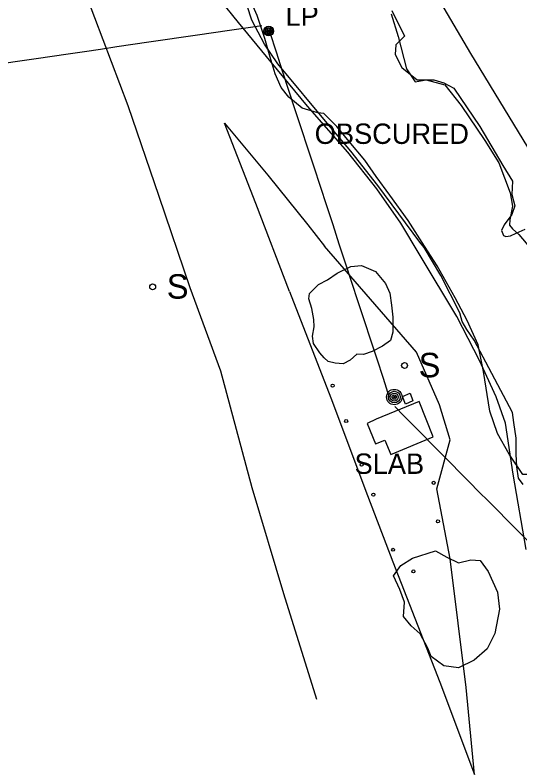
# Model space of a CAD drawing. Extents: x 368532 to 392481, y 10654822 to 10676899.
# Drawn here: x 376254.1 to 376378.2, y 10664679.2 to 10664864 of the extents above; entities that cross this region are included whole.
import ezdxf

# ---------------------------------------------------------------- set-up
doc = ezdxf.new("R2010")
doc.units = 0
for name, color, linetype in [('p_Catenary', 7, 'Continuous'), ('p_dtm obscured area', 7, 'Continuous'), ('p_dtm slab', 7, 'Continuous'), ('p_railroad rr control', 7, 'Continuous'), ('p_road - paved curb', 7, 'Continuous'), ('p_structure sign', 7, 'Continuous'), ('p_structure unidentified', 7, 'Continuous'), ('p_utility general pole', 7, 'Continuous'), ('p_veg woods', 7, 'Continuous')]:
    doc.layers.add(name, color=color, linetype=linetype)

msp = doc.modelspace()

# ---------------------------------------------------------------- linework, layer by layer
at = {"layer": 'p_Catenary'}
for points in [[(376239.46, 10664850.43), (376243.43, 10664851.01), (376247.39, 10664851.59), (376251.35, 10664852.17), (376255.32, 10664852.75), (376259.28, 10664853.33), (376263.25, 10664853.91), (376267.21, 10664854.49), (376271.17, 10664855.08), (376275.14, 10664855.66), (376279.1, 10664856.24), (376283.06, 10664856.82), (376287.03, 10664857.4), (376290.99, 10664857.98), (376294.95, 10664858.56), (376298.92, 10664859.14), (376302.88, 10664859.72), (376306.84, 10664860.3), (376310.81, 10664860.88), (376314.77, 10664861.46)], [(376316.71, 10664859.7), (376318.26, 10664854.99), (376319.8, 10664850.27), (376321.35, 10664845.56), (376322.89, 10664840.85), (376324.44, 10664836.14), (376325.99, 10664831.42), (376327.53, 10664826.71), (376329.08, 10664822), (376330.63, 10664817.29), (376332.17, 10664812.57), (376333.72, 10664807.86), (376335.27, 10664803.15), (376336.81, 10664798.44), (376338.36, 10664793.73), (376339.91, 10664789.01), (376341.45, 10664784.3), (376343, 10664779.59), (376344.54, 10664774.88), (376346.09, 10664770.16)], [(376347.46, 10664767.88), (376349.76, 10664765.56), (376352.05, 10664763.24), (376354.35, 10664760.93), (376356.64, 10664758.61), (376358.94, 10664756.29), (376361.24, 10664753.97), (376363.53, 10664751.65), (376365.83, 10664749.33), (376368.12, 10664747.01), (376370.42, 10664744.69), (376372.72, 10664742.37), (376375.01, 10664740.06), (376377.31, 10664737.74), (376379.6, 10664735.42), (376381.9, 10664733.1), (376384.19, 10664730.78), (376386.49, 10664728.46), (376388.79, 10664726.14), (376391.08, 10664723.82)]]:
    msp.add_lwpolyline(points, dxfattribs=at)
at = {"layer": 'p_dtm obscured area'}
for points in [[(376353.55, 10664808.27), (376343.26, 10664822.16), (376336.67, 10664830.61), (376331.19, 10664837.01), (376318.73, 10664852.01), (376315.38, 10664856.88), (376312.32, 10664862.73), (376310.09, 10664869.6)], [(376346.74, 10664865.13), (376349.78, 10664858.78), (376347.7, 10664856.66), (376347.49, 10664854.29), (376349.14, 10664851.15), (376352.96, 10664848.06), (376357.06, 10664848.1), (376359.46, 10664847.38), (376361.93, 10664846.09), (376368.3, 10664836.62), (376373.99, 10664827.05), (376376.37, 10664823.2), (376376.19, 10664819.92), (376376.95, 10664817.16)], [(376376.95, 10664817.16), (376376.17, 10664815.02), (376374.32, 10664812.52), (376373.69, 10664811.1), (376374.13, 10664809.85), (376374.74, 10664809.68), (376375.85, 10664809.84), (376377.27, 10664810.49), (376379.5, 10664811.43)], [(376378.94, 10664748.75), (376377.87, 10664750.36), (376377.46, 10664753.11), (376377.26, 10664756.21), (376377.22, 10664760.11), (376376.67, 10664764.03), (376376.36, 10664766.44), (376366.9, 10664784.16), (376365.15, 10664786.81), (376364.01, 10664788.78), (376363.73, 10664789.66), (376363.4, 10664790.88), (376358.75, 10664800.04), (376354.68, 10664806.98), (376353.55, 10664808.27)]]:
    msp.add_lwpolyline(points, dxfattribs=at)
at = {"layer": 'p_dtm slab'}
for p, q in [((376353.42, 10664769.15), (376342.87, 10664764.83)), ((376356.87, 10664760.49), (376353.42, 10664769.15)), ((376342.87, 10664764.83), (376340.63, 10664763.77)), ((376340.63, 10664763.77), (376342.7, 10664758.78)), ((376342.7, 10664758.78), (376345, 10664759.66)), ((376345, 10664759.66), (376346.47, 10664756.13)), ((376346.47, 10664756.13), (376356.87, 10664760.49))]:
    msp.add_line(p, q, dxfattribs=at)
at = {"layer": 'p_railroad rr control'}
msp.add_lwpolyline([(376386.08, 10664821.77), (376366.08, 10664854.54), (376345.06, 10664890.43), (376324.71, 10664925.52), (376305.38, 10664959.7), (376280.57, 10665004.42), (376251.39, 10665057.61), (376223.72, 10665108.54), (376199.64, 10665153.53), (376187.41, 10665176.33)], dxfattribs=at)
at = {"layer": 'p_road - paved curb'}
for p, q in [((376273.7, 10664863.3), (376264.2, 10664889.52)), ((376309.02, 10664862.21), (376304.49, 10664867.84)), ((376281.92, 10664841.69), (376273.7, 10664863.3)), ((376317.02, 10664852.43), (376309.02, 10664862.21)), ((376325.96, 10664841.63), (376317.02, 10664852.43)), ((376289.51, 10664819.43), (376281.92, 10664841.69)), ((376335.86, 10664830.31), (376325.96, 10664841.63)), ((376313.28, 10664817.78), (376305.59, 10664837.47)), ((376305.59, 10664837.47), (376316.23, 10664824.71)), ((376343.06, 10664821.33), (376335.86, 10664830.31)), ((376316.23, 10664824.71), (376326.08, 10664812.52)), ((376348.93, 10664812.92), (376343.06, 10664821.33)), ((376297.15, 10664797.08), (376289.51, 10664819.43)), ((376321.54, 10664796.15), (376313.28, 10664817.78)), ((376353.64, 10664804.97), (376348.93, 10664812.92)), ((376326.08, 10664812.52), (376330.15, 10664807.26)), ((376352.73, 10664781.24), (376330.15, 10664807.26)), ((376362.65, 10664789.98), (376353.64, 10664804.97)), ((376304.65, 10664776.56), (376297.15, 10664797.08)), ((376321.54, 10664796.15), (376331.73, 10664770.06)), ((376368.25, 10664779.24), (376362.65, 10664789.98)), ((376358.45, 10664768.33), (376352.73, 10664781.24)), ((376372.32, 10664770.32), (376368.25, 10664779.24)), ((376312.43, 10664747.92), (376304.65, 10664776.56)), ((376374.6, 10664763.79), (376372.32, 10664770.32)), ((376331.73, 10664770.06), (376340.73, 10664746.05)), ((376361, 10664759.73), (376358.45, 10664768.33)), ((376376.52, 10664751.3), (376374.6, 10664763.79)), ((376357.73, 10664747.7), (376361, 10664759.73)), ((376379.75, 10664732.84), (376376.52, 10664751.3)), ((376320.13, 10664721.93), (376312.43, 10664747.92)), ((376361.04, 10664730.54), (376357.73, 10664747.7)), ((376340.73, 10664746.05), (376346.96, 10664729.77)), ((376346.96, 10664729.77), (376358.47, 10664700.23)), ((376364.99, 10664698.95), (376361.04, 10664730.54)), ((376328.24, 10664696.04), (376320.13, 10664721.93)), ((376358.47, 10664700.23), (376367, 10664677.63)), ((376367, 10664677.63), (376364.99, 10664698.95))]:
    msp.add_line(p, q, dxfattribs=at)
at = {"layer": 'p_structure sign'}
for centre in [(376287.94, 10664797.28), (376349.83, 10664777.98)]:
    msp.add_circle(centre, 0.713, dxfattribs=at)
at = {"layer": 'p_structure unidentified'}
for p, q in [((376349.29, 10664770.38), (376351.2, 10664771.22)), ((376350.09, 10664768.5), (376349.29, 10664770.38)), ((376351.2, 10664771.22), (376351.9, 10664769.31)), ((376351.9, 10664769.31), (376350.09, 10664768.5))]:
    msp.add_line(p, q, dxfattribs=at)
for centre in [(376332.16, 10664773.03), (376335.48, 10664764.35), (376339.28, 10664753.61), (376356.99, 10664749.18), (376342.18, 10664746.28), (376358.05, 10664739.73), (376347.02, 10664732.75), (376352.01, 10664727.45)]:
    msp.add_circle(centre, 0.375, dxfattribs=at)
at = {"layer": 'p_utility general pole'}
for centre, radius in [((376316.47, 10664860.06), 1.19), ((376316.47, 10664860.06), 0.901), ((376316.47, 10664860.06), 0.608), ((376316.47, 10664860.06), 0.337), ((376316.47, 10664860.06), 0.12), ((376347.31, 10664770.23), 1.9), ((376347.31, 10664770.23), 1.44), ((376347.31, 10664770.23), 0.973), ((376347.31, 10664770.23), 0.539), ((376347.31, 10664770.23), 0.192)]:
    msp.add_circle(centre, radius, dxfattribs=at)
at = {"layer": 'p_veg woods'}
for points in [[(376357.84, 10664802.42), (376354.2, 10664808.21), (376350.75, 10664813.57), (376346.24, 10664819.77), (376342.85, 10664824.39), (376340.06, 10664828.38), (376336.21, 10664833), (376333.19, 10664836.62), (376329.96, 10664839.8), (376328.56, 10664840.03), (376324.7, 10664841.16), (376321.39, 10664843.81), (376319.55, 10664846.24), (376318, 10664849.6), (376316.8, 10664853.66), (376315.47, 10664858.23), (376313.63, 10664863.89), (376311.42, 10664868.95)], [(376346.54, 10664864.28), (376348.3, 10664858.74), (376350.33, 10664850.8), (376352.48, 10664847.63), (376355.13, 10664848.11), (376359.73, 10664846.83), (376363.75, 10664841.76), (376369.56, 10664833.17), (376372.96, 10664827.69), (376375.8, 10664820.33), (376376.35, 10664817.05), (376375.72, 10664813.74), (376375.61, 10664812.42), (376376.36, 10664811.55)], [(376376.36, 10664811.55), (376377.93, 10664810.14), (376381, 10664806.42), (376382.62, 10664803.16), (376384.27, 10664799.42), (376387.49, 10664794.58), (376391.15, 10664788.75), (376394.37, 10664782.97), (376397.62, 10664776.06), (376394.94, 10664772.71), (376389.75, 10664768.87), (376388.12, 10664763.03), (376385.02, 10664755.72), (376381.52, 10664751.22), (376378.87, 10664751.22), (376375.52, 10664756.21), (376372.65, 10664761.3), (376370.78, 10664766.8), (376369.19, 10664776.48), (376367.89, 10664783.04), (376365.18, 10664788.99), (376362.29, 10664794.55), (376357.84, 10664802.42)]]:
    msp.add_lwpolyline(points, dxfattribs=at)
for points in [[(376338.11, 10664780.75), (376336.5, 10664779.27), (376334.78, 10664778.41), (376332.82, 10664778.58), (376331.08, 10664778.97), (376330.04, 10664779.85), (376328.99, 10664781.1), (376327.42, 10664783.4), (376327.19, 10664785.15), (376327.59, 10664787.5), (376327.54, 10664789.27), (376327.01, 10664791.98), (376326.32, 10664794.35), (376326.45, 10664795.68), (376328.72, 10664797.89), (376330.91, 10664799.02), (376333.25, 10664800.62), (376336.6, 10664802.29), (376339.29, 10664802.52), (376342.66, 10664801.06), (376345.16, 10664798.08), (376346.23, 10664795.77), (376346.64, 10664792.78), (376346.92, 10664789.88), (376346.99, 10664786.18), (376346.39, 10664784.09), (376344.45, 10664782.71), (376341.89, 10664781.38), (376339.77, 10664780.72)], [(376357.41, 10664732.53), (376360.23, 10664730.93), (376363.1, 10664729.55), (376366.11, 10664730.31), (376368.44, 10664730.15), (376370.37, 10664727.41), (376372.66, 10664722.37), (376373.14, 10664718.2), (376371.98, 10664712.17), (376370.12, 10664708.47), (376366.93, 10664705.62), (376363.05, 10664703.75), (376359.51, 10664704.26), (376356.38, 10664706.54), (376355.52, 10664708.62), (376353.68, 10664712.14), (376351.42, 10664714.06), (376349.59, 10664716.41), (376349.84, 10664719.92), (376348.66, 10664722.97), (376347.14, 10664726.35), (376348.88, 10664728.9), (376351.77, 10664730.73)]]:
    msp.add_lwpolyline(points, close=True, dxfattribs=at)

# ---------------------------------------------------------------- texts
at = {"layer": 'p_dtm obscured area'}
msp.add_text(' OBSCURED', height=5, dxfattribs=at).set_placement((376325.9, 10664832.37))
at = {"layer": 'p_dtm slab'}
msp.add_text(' SLAB', height=5, dxfattribs=at).set_placement((376335.69, 10664751.38))
at = {"layer": 'p_structure sign'}
for p in [(376291.4, 10664794.39), (376353.29, 10664775.09)]:
    msp.add_text('S', height=6, dxfattribs=at).set_placement(p)
at = {"layer": 'p_utility general pole'}
msp.add_text('LP', height=5, dxfattribs=at).set_placement((376320.59, 10664861.36))

doc.saveas('drawing.dxf')
